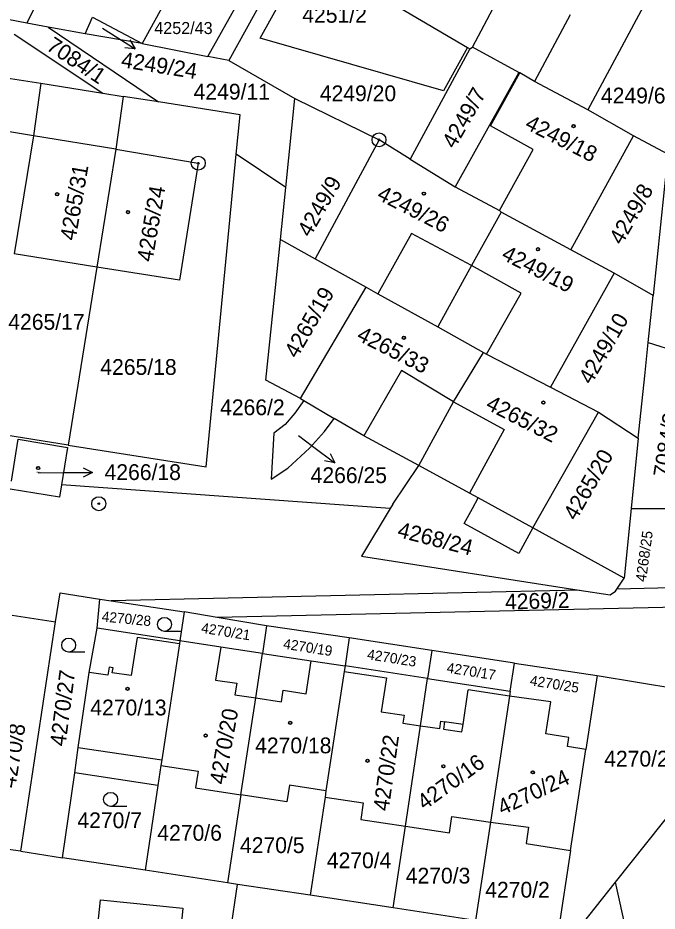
# Model space of a CAD drawing. Extents: x -593183 to -588034, y -1130415 to -1124994.
# Drawn here: x -589631.2 to -589562.4, y -1129310.7 to -1129214.6 of the extents above; entities that cross this region are included whole.
import ezdxf

# ---------------------------------------------------------------- set-up
doc = ezdxf.new("R2010")
doc.units = 0
for name, color, linetype in [('Vrstva 1', 7, 'Continuous'), ('Vrstva 16', 7, 'Continuous'), ('Vrstva 18', 7, 'Continuous'), ('Vrstva 19', 7, 'Continuous'), ('Vrstva 24', 7, 'Continuous'), ('Vrstva 25', 7, 'Continuous'), ('Vrstva 4', 7, 'Continuous')]:
    doc.layers.add(name, color=color, linetype=linetype)

msp = doc.modelspace()

# ---------------------------------------------------------------- linework, layer by layer
at = {"layer": 'Vrstva 1'}
for p, q in [((-589600.45, -1129204.5), (-589608.5, -1129219.16)), ((-589605.12, -1129216.76), (-589598.44, -1129204.63)), ((-589562.24, -1129210.32), (-589569.85, -1129224.47)), ((-589614.07, -1129210.44), (-589617.83, -1129217.35)), ((-589582.25, -1129217.72), (-589578.78, -1129211.12)), ((-589630.25, -1129215.13), (-589628.45, -1129211.6)), ((-589591.05, -1129212.91), (-589582.8, -1129217.76)), ((-589610.77, -1129218.72), (-589607.81, -1129213.51)), ((-589630.25, -1129215.13), (-589634.6, -1129214.34)), ((-589627.97, -1129215.56), (-589630.25, -1129215.13)), ((-589623.97, -1129216.3), (-589623.18, -1129214.51)), ((-589623.18, -1129214.51), (-589617.83, -1129217.35)), ((-589627.97, -1129215.56), (-589616.09, -1129223.63)), ((-589623.97, -1129216.3), (-589627.97, -1129215.56)), ((-589631.61, -1129216.33), (-589622.08, -1129222.68)), ((-589617.83, -1129217.35), (-589623.97, -1129216.3)), ((-589585.38, -1129222.44), (-589605.12, -1129216.76)), ((-589617.83, -1129217.35), (-589610.77, -1129218.72)), ((-589582.54, -1129217.91), (-589588.97, -1129229.77)), ((-589582.8, -1129217.76), (-589585.38, -1129222.44)), ((-589582.8, -1129217.76), (-589582.54, -1129217.91)), ((-589582.54, -1129217.91), (-589582.25, -1129217.72)), ((-589577.29, -1129220.44), (-589582.25, -1129217.72)), ((-589608.5, -1129219.16), (-589610.77, -1129218.72)), ((-589608.5, -1129219.16), (-589601.39, -1129223.25)), ((-589637.66, -1129220.21), (-589628.76, -1129221.62)), ((-589577.29, -1129220.44), (-589584.12, -1129232.76)), ((-589577.18, -1129220.5), (-589577.29, -1129220.44)), ((-589575.59, -1129221.41), (-589577.18, -1129220.5)), ((-589628.76, -1129221.62), (-589629.55, -1129227.26)), ((-589628.76, -1129221.62), (-589622.08, -1129222.68)), ((-589569.85, -1129224.47), (-589575.59, -1129221.41)), ((-589622.08, -1129222.68), (-589619.87, -1129223.03)), ((-589619.87, -1129223.03), (-589620.68, -1129228.72)), ((-589616.09, -1129223.63), (-589619.87, -1129223.03)), ((-589607.29, -1129225.02), (-589616.09, -1129223.63)), ((-589602.37, -1129232.83), (-589601.39, -1129223.25)), ((-589601.39, -1129223.25), (-589592.33, -1129227.7)), ((-589564.92, -1129227.27), (-589569.85, -1129224.47)), ((-589607.7, -1129229.25), (-589607.29, -1129225.02)), ((-589629.55, -1129227.26), (-589631.61, -1129239.98)), ((-589571.67, -1129239.54), (-589564.92, -1129227.27)), ((-589561.24, -1129229.25), (-589564.92, -1129227.27)), ((-589592.33, -1129227.7), (-589599.19, -1129240.52)), ((-589588.97, -1129229.77), (-589592.33, -1129227.7)), ((-589620.68, -1129228.72), (-589622.71, -1129241.4)), ((-589620.68, -1129228.72), (-589611.79, -1129230.22)), ((-589610.94, -1129262.92), (-589607.7, -1129229.25)), ((-589602.37, -1129232.83), (-589607.7, -1129229.25)), ((-589561.24, -1129229.25), (-589562.81, -1129244.48)), ((-589611.79, -1129230.22), (-589613.81, -1129242.83)), ((-589588.97, -1129229.77), (-589584.12, -1129232.76)), ((-589602.94, -1129238.44), (-589602.37, -1129232.83)), ((-589584.12, -1129232.76), (-589579.35, -1129235.3)), ((-589579.35, -1129235.3), (-589579.16, -1129235.48)), ((-589579.16, -1129235.48), (-589582.36, -1129241.25)), ((-589571.67, -1129239.54), (-589579.16, -1129235.48)), ((-589604.51, -1129253.59), (-589602.94, -1129238.44)), ((-589602.94, -1129238.44), (-589599.19, -1129240.52)), ((-589622.71, -1129241.4), (-589631.61, -1129239.98)), ((-589567.01, -1129242.07), (-589571.67, -1129239.54)), ((-589599.19, -1129240.52), (-589593.72, -1129243.57)), ((-589622.71, -1129241.4), (-589625.81, -1129260.57)), ((-589613.81, -1129242.83), (-589622.71, -1129241.4)), ((-589582.36, -1129241.25), (-589586.01, -1129247.84)), ((-589567.01, -1129242.07), (-589573.88, -1129254.34)), ((-589562.81, -1129244.48), (-589567.01, -1129242.07)), ((-589600.77, -1129255.57), (-589593.72, -1129243.57)), ((-589593.72, -1129243.57), (-589592.45, -1129244.27)), ((-589592.45, -1129244.27), (-589586.01, -1129247.84)), ((-589563.34, -1129249.54), (-589562.81, -1129244.48)), ((-589586.01, -1129247.84), (-589581.09, -1129250.6)), ((-589563.72, -1129253.11), (-589563.34, -1129249.54)), ((-589563.34, -1129249.54), (-589558.04, -1129251.19)), ((-589584.29, -1129255.91), (-589581.09, -1129250.6)), ((-589581.09, -1129250.6), (-589580.74, -1129250.78)), ((-589580.74, -1129250.78), (-589573.88, -1129254.34)), ((-589600.77, -1129255.57), (-589604.51, -1129253.59)), ((-589564.42, -1129259.81), (-589563.72, -1129253.11)), ((-589573.88, -1129254.34), (-589568.69, -1129257.04)), ((-589600.44, -1129255.78), (-589601.39, -1129257.13)), ((-589600.77, -1129255.57), (-589600.44, -1129255.78)), ((-589600.44, -1129255.78), (-589597.16, -1129257.69)), ((-589588.04, -1129262.75), (-589584.29, -1129255.91)), ((-589601.39, -1129257.13), (-589602.44, -1129258.34)), ((-589575.77, -1129269.49), (-589568.69, -1129257.04)), ((-589568.69, -1129257.04), (-589564.42, -1129259.81)), ((-589602.44, -1129258.34), (-589603.65, -1129259.3)), ((-589598.2, -1129259.09), (-589597.16, -1129257.69)), ((-589593.97, -1129259.56), (-589597.16, -1129257.69)), ((-589625.81, -1129260.57), (-589634.7, -1129259.16)), ((-589603.65, -1129259.3), (-589603.95, -1129264.22)), ((-589599.82, -1129260.89), (-589598.2, -1129259.09)), ((-589588.04, -1129262.75), (-589593.97, -1129259.56)), ((-589564.42, -1129259.81), (-589565.18, -1129267.39)), ((-589625.81, -1129260.57), (-589610.94, -1129262.92)), ((-589602.13, -1129263.07), (-589599.82, -1129260.89)), ((-589603.95, -1129264.22), (-589602.13, -1129263.07)), ((-589590.83, -1129266.94), (-589588.04, -1129262.75)), ((-589582.6, -1129265.73), (-589588.04, -1129262.75)), ((-589591.11, -1129267.39), (-589626.53, -1129264.83)), ((-589581.64, -1129266.26), (-589582.6, -1129265.73)), ((-589590.83, -1129266.94), (-589591.11, -1129267.39)), ((-589582.27, -1129267.41), (-589581.64, -1129266.26)), ((-589591.11, -1129267.39), (-589594.21, -1129272.52)), ((-589583.15, -1129269.02), (-589582.27, -1129267.41)), ((-589565.18, -1129267.39), (-589565.94, -1129274.88)), ((-589565.18, -1129267.39), (-589560.02, -1129267.38)), ((-589577.27, -1129272.24), (-589583.15, -1129269.02)), ((-589575.77, -1129269.49), (-589577.27, -1129272.24)), ((-589565.94, -1129274.88), (-589575.77, -1129269.49)), ((-589594.21, -1129272.52), (-589570.78, -1129276.17)), ((-589566.72, -1129276.07), (-589565.94, -1129274.88)), ((-589627.15, -1129279.6), (-589626.68, -1129276.49)), ((-589626.68, -1129276.49), (-589622.39, -1129277.14)), ((-589570.78, -1129276.17), (-589621.19, -1129277.32)), ((-589570.78, -1129276.17), (-589567.42, -1129276.69)), ((-589567.42, -1129276.69), (-589566.85, -1129276.28)), ((-589566.85, -1129276.28), (-589566.72, -1129276.07)), ((-589560.83, -1129275.94), (-589566.72, -1129276.07)), ((-589622.68, -1129280.28), (-589622.39, -1129277.14)), ((-589622.39, -1129277.14), (-589621.19, -1129277.32)), ((-589621.19, -1129277.32), (-589613.31, -1129278.52)), ((-589613.31, -1129278.52), (-589613.78, -1129281.64)), ((-589609.75, -1129279.12), (-589613.31, -1129278.52)), ((-589559.9, -1129278), (-589609.75, -1129279.12)), ((-589631.85, -1129278.89), (-589627.15, -1129279.6)), ((-589604.43, -1129280.02), (-589609.75, -1129279.12)), ((-589630.9, -1129304.3), (-589627.15, -1129279.6)), ((-589623.54, -1129285.04), (-589622.68, -1129280.28)), ((-589613.78, -1129281.64), (-589622.68, -1129280.28)), ((-589604.43, -1129280.02), (-589604.88, -1129282.99)), ((-589595.53, -1129281.33), (-589604.43, -1129280.02)), ((-589595.53, -1129281.33), (-589595.99, -1129284.34)), ((-589586.63, -1129282.68), (-589595.53, -1129281.33)), ((-589613.83, -1129281.97), (-589615.72, -1129294.47)), ((-589613.78, -1129281.64), (-589613.83, -1129281.97)), ((-589609.38, -1129282.31), (-589613.78, -1129281.64)), ((-589604.88, -1129282.99), (-589609.38, -1129282.31)), ((-589605.61, -1129287.78), (-589604.88, -1129282.99)), ((-589604.88, -1129282.99), (-589599.64, -1129283.79)), ((-589586.63, -1129282.68), (-589587.09, -1129285.69)), ((-589577.74, -1129284.04), (-589586.63, -1129282.68)), ((-589599.64, -1129283.79), (-589595.99, -1129284.34)), ((-589595.99, -1129284.34), (-589596.08, -1129284.93)), ((-589587.09, -1129285.69), (-589595.99, -1129284.34)), ((-589578.2, -1129287.05), (-589577.74, -1129284.04)), ((-589577.74, -1129284.04), (-589568.84, -1129285.39)), ((-589624.71, -1129293.11), (-589623.54, -1129285.04)), ((-589596.08, -1129284.93), (-589598.04, -1129297.79)), ((-589587.86, -1129290.78), (-589587.09, -1129285.69)), ((-589587.09, -1129285.69), (-589578.2, -1129287.05)), ((-589568.84, -1129285.39), (-589570.05, -1129293.33)), ((-589568.84, -1129285.39), (-589557.94, -1129287.16)), ((-589578.2, -1129287.05), (-589578.28, -1129287.59)), ((-589607.2, -1129298.21), (-589605.61, -1129287.78)), ((-589578.28, -1129287.59), (-589580.34, -1129301.18)), ((-589573.82, -1129288.2), (-589578.28, -1129287.59)), ((-589574.35, -1129291.66), (-589573.82, -1129288.2)), ((-589589.49, -1129301.6), (-589587.86, -1129290.78)), ((-589571.88, -1129292.04), (-589574.35, -1129291.66)), ((-589572.03, -1129293.03), (-589571.88, -1129292.04)), ((-589570.05, -1129293.33), (-589572.03, -1129293.03)), ((-589625.1, -1129295.86), (-589624.71, -1129293.11)), ((-589571.71, -1129304.2), (-589570.05, -1129293.33)), ((-589615.72, -1129294.47), (-589615.81, -1129295.08)), ((-589626.43, -1129304.99), (-589625.1, -1129295.86)), ((-589616.14, -1129297.21), (-589625.1, -1129295.86)), ((-589615.81, -1129295.08), (-589616.14, -1129297.21)), ((-589615.81, -1129295.08), (-589611.81, -1129295.68)), ((-589611.81, -1129295.68), (-589612.08, -1129297.46)), ((-589556.96, -1129295.11), (-589566.89, -1129307.62)), ((-589616.14, -1129297.21), (-589617.52, -1129306.34)), ((-589612.08, -1129297.46), (-589607.2, -1129298.21)), ((-589601.98, -1129297.19), (-589602.25, -1129298.97)), ((-589598.04, -1129297.79), (-589601.98, -1129297.19)), ((-589598.04, -1129297.79), (-589598.14, -1129298.47)), ((-589607.2, -1129298.21), (-589608.64, -1129307.69)), ((-589602.25, -1129298.97), (-589607.2, -1129298.21)), ((-589598.14, -1129298.47), (-589599.74, -1129309.04)), ((-589598.14, -1129298.47), (-589594.03, -1129299.09)), ((-589594.03, -1129299.09), (-589594.3, -1129300.87)), ((-589584.75, -1129302.32), (-589584.48, -1129300.55)), ((-589584.48, -1129300.55), (-589580.34, -1129301.18)), ((-589594.3, -1129300.87), (-589589.49, -1129301.6)), ((-589590.82, -1129310.4), (-589589.49, -1129301.6)), ((-589589.49, -1129301.6), (-589584.75, -1129302.32)), ((-589580.34, -1129301.18), (-589581.94, -1129311.75)), ((-589580.34, -1129301.18), (-589576.23, -1129301.69)), ((-589576.23, -1129301.69), (-589576.5, -1129303.47)), ((-589576.5, -1129303.47), (-589571.71, -1129304.2)), ((-589630.9, -1129304.3), (-589632.27, -1129304.09)), ((-589630.9, -1129304.3), (-589626.43, -1129304.99)), ((-589571.71, -1129304.2), (-589573.06, -1129313.1)), ((-589617.52, -1129306.34), (-589626.43, -1129304.99)), ((-589608.64, -1129307.69), (-589617.52, -1129306.34)), ((-589610.56, -1129327.53), (-589607.56, -1129307.86)), ((-589607.56, -1129307.86), (-589608.64, -1129307.69)), ((-589599.74, -1129309.04), (-589607.56, -1129307.86)), ((-589566.89, -1129307.62), (-589571.37, -1129313.27)), ((-589566.89, -1129307.62), (-589565.25, -1129315.05)), ((-589590.82, -1129310.4), (-589599.74, -1129309.04)), ((-589622.62, -1129312.29), (-589622.33, -1129309.51)), ((-589622.33, -1129309.51), (-589613.44, -1129310.44)), ((-589613.44, -1129310.44), (-589613.84, -1129314.21)), ((-589581.94, -1129311.75), (-589590.82, -1129310.4))]:
    msp.add_line(p, q, dxfattribs=at)
for points in [[(-589631.92, -1129264.44), (-589631.18, -1129259.94), (-589625.86, -1129260.82), (-589626.53, -1129264.83)], [(-589626.53, -1129264.83), (-589626.75, -1129266.18), (-589632.06, -1129265.31)]]:
    msp.add_lwpolyline(points, dxfattribs=at)
at = {"layer": 'Vrstva 16'}
for p, q in [((-589622.12, -1129215.67), (-589621.13, -1129216.3)), ((-589600.99, -1129259.55), (-589599.49, -1129260.67)), ((-589629.04, -1129263.54), (-589626.19, -1129263.52))]:
    msp.add_line(p, q, dxfattribs=at)
at = {"layer": 'Vrstva 24'}
for centre, radius in [((-589592.33, -1129227.7), 0.75), ((-589592.33, -1129227.7), 0.0903), ((-589611.79, -1129230.22), 0.75), ((-589611.79, -1129230.22), 0.0903), ((-589622.51, -1129266.88), 0.75), ((-589622.51, -1129266.88), 0.0903)]:
    msp.add_circle(centre, radius, dxfattribs=at)
at = {"layer": 'Vrstva 25'}
for p, q in [((-589621.13, -1129216.3), (-589618.595, -1129217.904)), ((-589599.49, -1129260.67), (-589597.084, -1129262.462)), ((-589626.19, -1129263.52), (-589623.19, -1129263.503)), ((-589613.68, -1129280.62), (-589615.43, -1129280.62)), ((-589624, -1129282.85), (-589625.75, -1129282.85)), ((-589619.48, -1129299.46), (-589621.23, -1129299.46))]:
    msp.add_line(p, q, dxfattribs=at)
for points in [[(-589619.173, -1129216.947), (-589618.595, -1129217.904), (-589619.707, -1129217.792)], [(-589597.587, -1129261.464), (-589597.084, -1129262.462), (-589598.185, -1129262.266)], [(-589624.193, -1129263.009), (-589623.19, -1129263.503), (-589624.187, -1129264.009)]]:
    msp.add_lwpolyline(points, dxfattribs=at)
for centre, radius in [((-589571.38, -1129226.23), 0.175), ((-589571.38, -1129226.23), 0.15), ((-589627, -1129233.56), 0.175), ((-589627, -1129233.56), 0.15), ((-589587.49, -1129233.5), 0.175), ((-589587.49, -1129233.5), 0.15), ((-589619.36, -1129235.49), 0.175), ((-589619.36, -1129235.49), 0.15), ((-589575.21, -1129239.49), 0.175), ((-589575.21, -1129239.49), 0.15), ((-589589.65, -1129249.02), 0.175), ((-589589.65, -1129249.02), 0.15), ((-589574.63, -1129255.99), 0.175), ((-589574.63, -1129255.99), 0.15), ((-589629.04, -1129263.04), 0.175), ((-589629.04, -1129263.04), 0.15), ((-589615.43, -1129279.87), 0.75), ((-589625.75, -1129282.1), 0.75), ((-589619.41, -1129286.81), 0.175), ((-589619.41, -1129286.81), 0.15), ((-589601.89, -1129290.47), 0.175), ((-589601.89, -1129290.47), 0.15), ((-589611, -1129291.84), 0.175), ((-589611, -1129291.84), 0.15), ((-589593.57, -1129294.55), 0.175), ((-589593.57, -1129294.55), 0.15), ((-589585.4, -1129295.15), 0.175), ((-589585.4, -1129295.15), 0.15), ((-589575.77, -1129295.8), 0.175), ((-589575.77, -1129295.8), 0.15), ((-589621.23, -1129298.71), 0.75)]:
    msp.add_circle(centre, radius, dxfattribs=at)
at = {"layer": 'Vrstva 4'}
for p, q in [((-589571.76, -1129214.26), (-589575.59, -1129221.41)), ((-589580.32, -1129226.19), (-589577.18, -1129220.5)), ((-589629.55, -1129227.26), (-589638.52, -1129225.83)), ((-589575.72, -1129228.73), (-589580.32, -1129226.19)), ((-589620.68, -1129228.72), (-589629.55, -1129227.26)), ((-589579.35, -1129235.3), (-589575.72, -1129228.73)), ((-589588.84, -1129237.79), (-589592.45, -1129244.27)), ((-589582.36, -1129241.25), (-589588.84, -1129237.79)), ((-589577.02, -1129244.21), (-589582.36, -1129241.25)), ((-589580.74, -1129250.78), (-589577.02, -1129244.21)), ((-589589.92, -1129252.55), (-589593.97, -1129259.56)), ((-589584.29, -1129255.91), (-589589.92, -1129252.55)), ((-589584.29, -1129255.91), (-589578.85, -1129258.89)), ((-589578.85, -1129258.89), (-589582.6, -1129265.73)), ((-589575.77, -1129269.49), (-589581.64, -1129266.26)), ((-589618.37, -1129281.27), (-589619.01, -1129285.38)), ((-589613.83, -1129281.97), (-589618.37, -1129281.27)), ((-589609.38, -1129282.31), (-589609.92, -1129285.86)), ((-589600.18, -1129287.35), (-589599.64, -1129283.79)), ((-589621.53, -1129285.35), (-589623.54, -1129285.04)), ((-589621.39, -1129284.48), (-589621.53, -1129285.35)), ((-589620.96, -1129284.54), (-589621.39, -1129284.48)), ((-589621.05, -1129285.07), (-589620.96, -1129284.54)), ((-589619.01, -1129285.38), (-589621.05, -1129285.07)), ((-589596.08, -1129284.93), (-589591.54, -1129285.62)), ((-589609.92, -1129285.86), (-589607.65, -1129286.21)), ((-589607.65, -1129286.21), (-589607.84, -1129287.44)), ((-589591.54, -1129285.62), (-589592.09, -1129289.28)), ((-589602.84, -1129288.21), (-589602.65, -1129286.97)), ((-589602.65, -1129286.97), (-589600.18, -1129287.35)), ((-589583.28, -1129290.65), (-589582.74, -1129286.93)), ((-589578.28, -1129287.59), (-589582.74, -1129286.93)), ((-589607.84, -1129287.44), (-589605.61, -1129287.78)), ((-589605.61, -1129287.78), (-589602.84, -1129288.21)), ((-589592.09, -1129289.28), (-589589.62, -1129289.65)), ((-589589.62, -1129289.65), (-589589.75, -1129290.49)), ((-589589.75, -1129290.49), (-589587.86, -1129290.78)), ((-589587.86, -1129290.78), (-589585.78, -1129291.09)), ((-589585.78, -1129291.09), (-589585.66, -1129290.3)), ((-589585.66, -1129290.3), (-589585.26, -1129290.35)), ((-589585.26, -1129290.35), (-589585.38, -1129291.15)), ((-589583.28, -1129290.65), (-589585.26, -1129290.35)), ((-589583.4, -1129291.44), (-589583.28, -1129290.65)), ((-589585.38, -1129291.15), (-589583.4, -1129291.44)), ((-589624.71, -1129293.11), (-589615.72, -1129294.47))]:
    msp.add_line(p, q, dxfattribs=at)

# ---------------------------------------------------------------- texts
at = {"layer": 'Vrstva 16'}
msp.add_text('4249/24', height=1.7, rotation=351, dxfattribs=at).set_placement((-589620.18, -1129219.88))
for s, p in [('4266/18', (-589621.881, -1129264.33)), ('4266/25', (-589599.69, -1129264.66))]:
    msp.add_text(s, height=1.7, dxfattribs=at).set_placement(p)
at = {"layer": 'Vrstva 18'}
for s, height, p in [('4251/2', 1.7, (-589600.59, -1129215.1)), ('4249/11', 1.7, (-589612.29, -1129223.37)), ('4249/20', 1.7, (-589598.7, -1129223.55)), ('4249/6', 1.7, (-589568.43, -1129223.79)), ('4265/17', 1.7, (-589632.25, -1129248.15)), ('4265/18', 1.7, (-589622.34, -1129253.01)), ('4266/2', 1.7, (-589609.44, -1129257.35)), ('4266/25', 0.01, (-589600.99, -1129259.55)), ('4270/26', 1.7, (-589568.08, -1129295.18)), ('4270/7', 1.7, (-589624.81, -1129301.81)), ('4270/6', 1.7, (-589616.2, -1129303.16)), ('4270/5', 1.7, (-589607.3, -1129304.49)), ('4270/4', 1.7, (-589597.95, -1129306.12)), ('4270/3', 1.7, (-589589.45, -1129307.77)), ('4270/2', 1.7, (-589580.89, -1129309.29))]:
    msp.add_text(s, height=height, dxfattribs=at).set_placement(p)
for s, height, rotation, p in [('4249/24', 0.01, 351, (-589622.12, -1129215.67)), ('7084/1', 1.7, 326.35089, (-589628.27, -1129217.93)), ('4249/7', 1.7, 60.22548, (-589584.18, -1129228.76)), ('4249/9', 1.7, 60.22548, (-589599.75, -1129238.29)), ('4249/8', 1.7, 60.22548, (-589566.18, -1129239.12)), ('4265/19', 1.7, 60.22548, (-589601.16, -1129251.33)), ('4249/10', 1.7, 60.22548, (-589569.47, -1129254.14)), ('7084/3', 1.7, 81, (-589561.13, -1129264.11)), ('4265/20', 1.7, 60.22548, (-589571.11, -1129268.8)), ('4268/24', 1.7, 345.60405, (-589590.442, -1129270.44)), ('4268/25', 1.14, 82.12077, (-589563.588, -1129275.34)), ('4269/2', 1.7, 1.6983, (-589578.74, -1129278.29)), ('4270/28', 1.1, 354.43872, (-589622.22, -1129279.55)), ('4270/21', 1.1, 351, (-589611.53, -1129280.76)), ('4270/19', 1.1, 351, (-589602.7, -1129282.47)), ('4270/23', 1.1, 351, (-589593.66, -1129283.61)), ('4270/17', 1.1, 351, (-589585.1, -1129285.05)), ('4270/27', 1.7, 82.53945, (-589626.1, -1129293.06)), ('4270/25', 1.1, 351, (-589576.14, -1129286.42)), ('4270/8', 1.7, 80.74656, (-589631.5, -1129297.56))]:
    msp.add_text(s, height=height, rotation=rotation, dxfattribs=at).set_placement(p)
at = {"layer": 'Vrstva 19'}
for s, height, p in [('4252/43', 1.3, (-589616.53, -1129216.32)), ('4266/18', 0.1, (-589629.277, -1129263.54)), ('4270/13', 1.7, (-589623.42, -1129289.67)), ('4270/18', 1.7, (-589605.67, -1129293.75))]:
    msp.add_text(s, height=height, dxfattribs=at).set_placement(p)
for s, rotation, p in [('4249/18', 333, (-589576.73, -1129226.44)), ('4265/31', 80.1, (-589625.02, -1129238.62)), ('4265/24', 80.1, (-589616.74, -1129240.92)), ('4249/26', 333, (-589592.67, -1129234.04)), ('4249/19', 333, (-589579.26, -1129240.5)), ('4265/33', 333, (-589594.84, -1129249.2)), ('4265/32', 333, (-589580.95, -1129256.63)), ('4270/20', 79.8552, (-589608.92, -1129297.19)), ('4270/22', 82.13301, (-589591.29, -1129300.03)), ('4270/16', 36.13275, (-589587.43, -1129299.93)), ('4270/24', 25.30134, (-589579.06, -1129300.45))]:
    msp.add_text(s, height=1.7, rotation=rotation, dxfattribs=at).set_placement(p)

doc.saveas('drawing.dxf')
